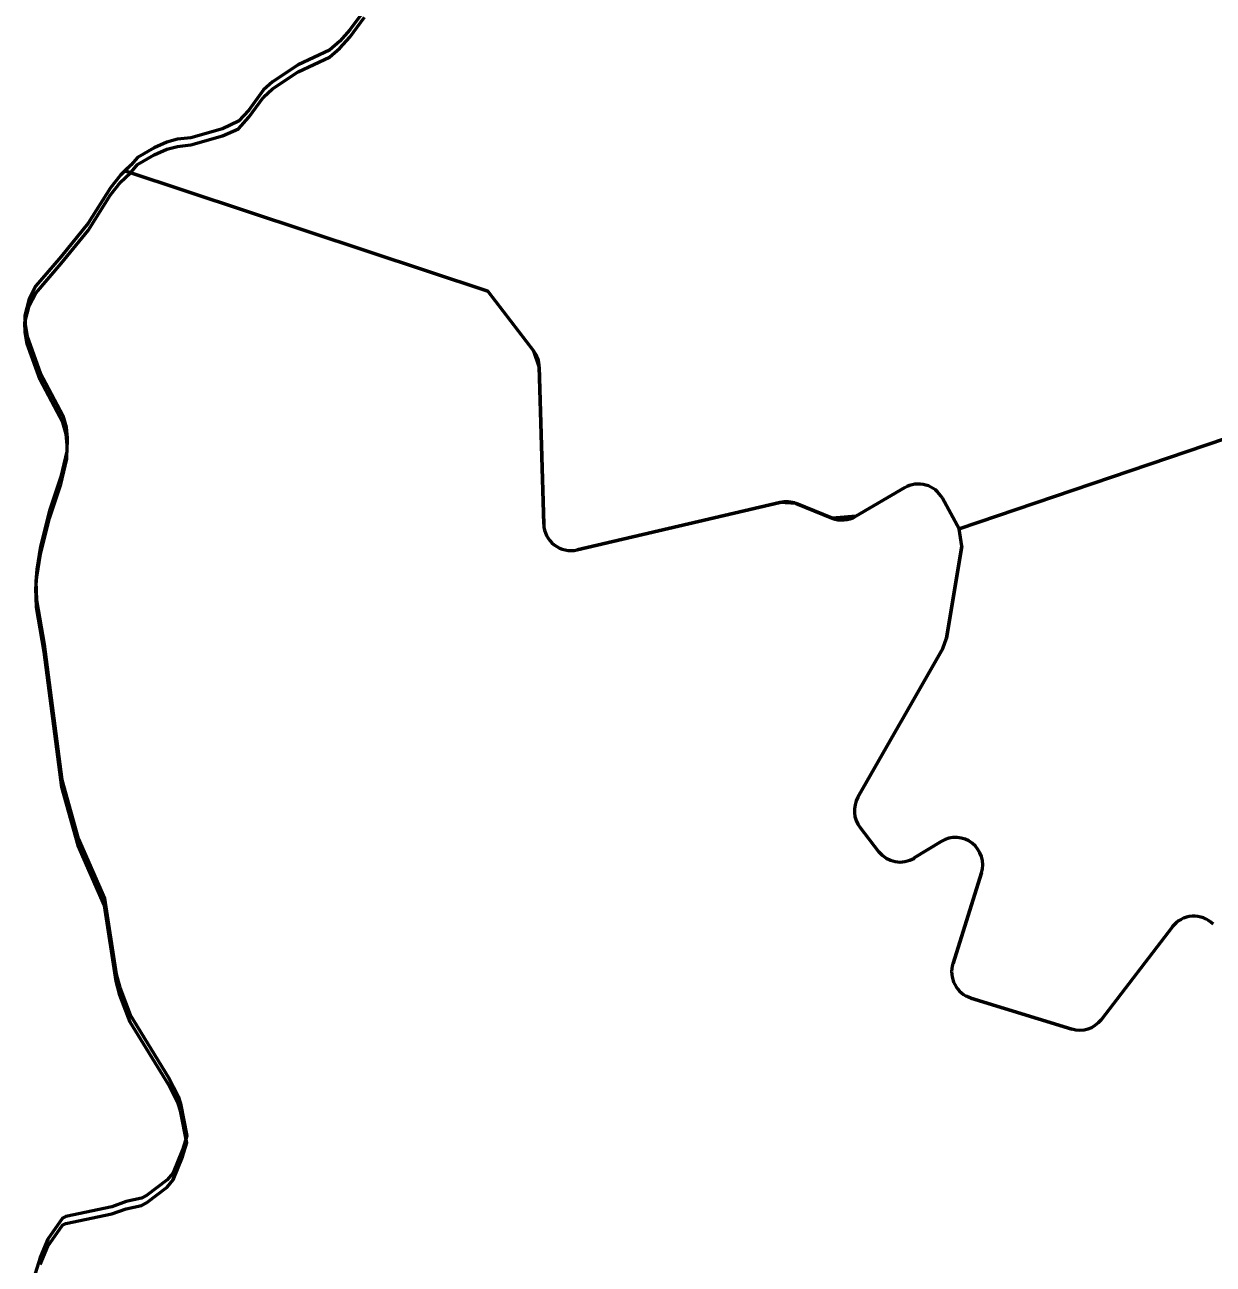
# Model space of a CAD drawing. Extents: x 553962 to 842807, y 8883888 to 9032388.
# Drawn here: x 815018.3 to 815454.4, y 9016432.5 to 9016887.3 of the extents above; entities that cross this region are included whole.
import ezdxf

# ---------------------------------------------------------------- set-up
doc = ezdxf.new("R2010")
doc.units = 0
doc.header["$LTSCALE"] = 200
doc.layers.add('1', color=7, linetype='Continuous', lineweight=13)

msp = doc.modelspace()

# ---------------------------------------------------------------- linework, layer by layer
at = {"layer": '1', "lineweight": 53}
for p, q in [((815207.1, 9016761.8), (815208.7, 9016704.1)), ((815207.1, 9016761.8), (815208.7, 9016704.1)), ((815323.2, 9016707), (815341.2, 9016717.5)), ((815323.2, 9016707), (815341.2, 9016717.5)), ((815221, 9016694.7), (815295.4, 9016712)), ((815221, 9016694.7), (815295.4, 9016712)), ((815301.4, 9016711.6), (815314.5, 9016706.3)), ((815301.4, 9016711.6), (815314.5, 9016706.3)), ((815355, 9016713.6), (815361.1, 9016702.4)), ((815355, 9016713.6), (815361.1, 9016702.4)), ((815362.1, 9016696), (815356.5, 9016662.2)), ((815362.1, 9016696), (815356.5, 9016662.2)), ((815355.2, 9016658.5), (815324, 9016603.9)), ((815355.2, 9016658.5), (815324, 9016603.9)), ((815331.6, 9016584), (815324.8, 9016592.8)), ((815324.8, 9016592.8), (815331.6, 9016584)), ((815331.6, 9016584), (815324.8, 9016592.8)), ((815324.8, 9016592.8), (815331.6, 9016584)), ((815354.6, 9016587.6), (815344.7, 9016581.6)), ((815344.7, 9016581.6), (815354.6, 9016587.6)), ((815354.6, 9016587.6), (815344.7, 9016581.6)), ((815344.7, 9016581.6), (815354.6, 9016587.6)), ((815358.9, 9016542.8), (815369.4, 9016576.1)), ((815369.4, 9016576.1), (815358.9, 9016542.8)), ((815358.9, 9016542.8), (815369.4, 9016576.1)), ((815369.4, 9016576.1), (815358.9, 9016542.8)), ((815439.4, 9016556.3), (815413.4, 9016522.3)), ((815413.4, 9016522.3), (815439.4, 9016556.3)), ((815439.4, 9016556.3), (815413.4, 9016522.3)), ((815413.4, 9016522.3), (815439.4, 9016556.3)), ((815402.5, 9016518.8), (815365.5, 9016530.2)), ((815365.5, 9016530.2), (815402.5, 9016518.8)), ((815402.5, 9016518.8), (815365.5, 9016530.2)), ((815365.5, 9016530.2), (815402.5, 9016518.8))]:
    msp.add_line(p, q, dxfattribs=at)
for points in [[(815361.1, 9016702.4), (815626.2, 9016792.3), (815981, 9017108.3)], [(815981, 9017108.3), (815626.2, 9016792.3), (815361.1, 9016702.4)], [(815361.1, 9016702.4), (815626.2, 9016792.3), (815981, 9017108.3)], [(815981, 9017108.3), (815626.2, 9016792.3), (815361.1, 9016702.4)], [(815143, 9016892.7), (815137.6, 9016885.5), (815133.9, 9016881.3), (815130.1, 9016878), (815118.6, 9016872.6), (815109.2, 9016866.4), (815105.9, 9016863.4)], [(815143, 9016892.7), (815137.6, 9016885.5), (815133.9, 9016881.3), (815130.1, 9016878), (815118.6, 9016872.6), (815109.2, 9016866.4), (815105.9, 9016863.4)], [(815143, 9016892.7), (815137.6, 9016885.5), (815133.9, 9016881.3), (815130.1, 9016878), (815118.6, 9016872.6), (815109.2, 9016866.4), (815105.9, 9016863.4)], [(815143, 9016892.7), (815137.6, 9016885.5), (815133.9, 9016881.3), (815130.1, 9016878), (815118.6, 9016872.6), (815109.2, 9016866.4), (815105.9, 9016863.4)], [(815105.9, 9016860.8), (815109.2, 9016863.8), (815118.6, 9016870), (815130.1, 9016875.4), (815133.9, 9016878.7), (815137.6, 9016882.8), (815143, 9016890.1)], [(815105.9, 9016860.8), (815109.2, 9016863.8), (815118.6, 9016870), (815130.1, 9016875.4), (815133.9, 9016878.7), (815137.6, 9016882.8), (815143, 9016890.1)], [(815105.9, 9016863.4), (815100.5, 9016856), (815100.5, 9016856), (815096.7, 9016851.9), (815090.9, 9016849.2), (815079.2, 9016845.9), (815074.3, 9016845.3), (815070.4, 9016844.3), (815065.8, 9016842.2), (815059.6, 9016838.6), (815057.3, 9016835.9), (815053.4, 9016832.2), (815049.8, 9016827.5), (815041.5, 9016814.5), (815031.7, 9016802.3), (815022.4, 9016791.5), (815019.9, 9016786.8), (815018.3, 9016780.7), (815018.4, 9016777.2), (815019.2, 9016772.9), (815024, 9016759.6), (815032.3, 9016744), (815033.5, 9016739.7), (815033.9, 9016735.7), (815033.7, 9016730.7), (815031.5, 9016721.4), (815027.4, 9016709), (815024.1, 9016695.9), (815022.7, 9016687.4), (815022.4, 9016683.1), (815022.6, 9016676.2), (815025.4, 9016659.9), (815031.9, 9016610.2), (815037.9, 9016588.7), (815047.6, 9016566.7), (815051.8, 9016539), (815053.2, 9016534), (815057, 9016524), (815071, 9016501), (815074.6, 9016494.2), (815075.4, 9016491.5), (815077.7, 9016479.6), (815076.2, 9016474.5), (815072.7, 9016466.1), (815070.5, 9016463.5), (815063, 9016457.7), (815061.1, 9016456.8), (815055.5, 9016455.5), (815050.2, 9016453.6), (815033.3, 9016450), (815032.1, 9016449.4), (815026.7, 9016441.7), (815023.9, 9016435), (815021.5, 9016427.1)], [(815105.9, 9016863.4), (815100.5, 9016856), (815100.5, 9016856), (815096.7, 9016851.9), (815090.9, 9016849.2), (815079.2, 9016845.9), (815074.3, 9016845.3), (815070.4, 9016844.3), (815065.8, 9016842.2), (815059.6, 9016838.6), (815057.3, 9016835.9), (815053.4, 9016832.2), (815049.8, 9016827.5), (815041.5, 9016814.5), (815031.7, 9016802.3), (815022.4, 9016791.5), (815019.9, 9016786.8), (815018.3, 9016780.7), (815018.4, 9016777.2), (815019.2, 9016772.9), (815024, 9016759.6), (815032.3, 9016744), (815033.5, 9016739.7), (815033.9, 9016735.7), (815033.7, 9016730.7), (815031.5, 9016721.4), (815027.4, 9016709), (815024.1, 9016695.9), (815022.7, 9016687.4), (815022.4, 9016683.1), (815022.6, 9016676.2), (815025.4, 9016659.9), (815031.9, 9016610.2), (815037.9, 9016588.7), (815047.6, 9016566.7), (815051.8, 9016539), (815053.2, 9016534), (815057, 9016524), (815071, 9016501), (815074.6, 9016494.2), (815075.4, 9016491.5), (815077.7, 9016479.6), (815076.2, 9016474.5), (815072.7, 9016466.1), (815070.5, 9016463.5), (815063, 9016457.7), (815061.1, 9016456.8), (815055.5, 9016455.5), (815050.2, 9016453.6), (815033.3, 9016450), (815032.1, 9016449.4), (815026.7, 9016441.7), (815023.9, 9016435), (815021.5, 9016427.1)], [(815105.9, 9016863.4), (815100.5, 9016856), (815100.5, 9016856), (815096.7, 9016851.9), (815090.9, 9016849.2), (815079.2, 9016845.9), (815074.3, 9016845.3), (815070.4, 9016844.3), (815065.8, 9016842.2), (815059.6, 9016838.6), (815057.3, 9016835.9), (815055, 9016833.7), (815055.4, 9016833.6)], [(815105.9, 9016863.4), (815100.5, 9016856), (815100.5, 9016856), (815096.7, 9016851.9), (815090.9, 9016849.2), (815079.2, 9016845.9), (815074.3, 9016845.3), (815070.4, 9016844.3), (815065.8, 9016842.2), (815059.6, 9016838.6), (815057.3, 9016835.9), (815055, 9016833.7), (815055.4, 9016833.6)], [(815055, 9016831.1), (815057.3, 9016833.3), (815059.6, 9016836), (815065.8, 9016839.6), (815070.4, 9016841.7), (815074.3, 9016842.7), (815079.2, 9016843.3), (815090.9, 9016846.6), (815096.7, 9016849.2), (815100.5, 9016853.4), (815100.5, 9016853.4), (815105.9, 9016860.8)], [(815055, 9016831.1), (815057.3, 9016833.3), (815059.6, 9016836), (815065.8, 9016839.6), (815070.4, 9016841.7), (815074.3, 9016842.7), (815079.2, 9016843.3), (815090.9, 9016846.6), (815096.7, 9016849.2), (815100.5, 9016853.4), (815100.5, 9016853.4), (815105.9, 9016860.8)], [(815055, 9016833.7), (815053.4, 9016832.2), (815049.8, 9016827.5), (815041.5, 9016814.5), (815031.7, 9016802.3), (815022.4, 9016791.5), (815019.9, 9016786.8), (815018.3, 9016780.7), (815018.4, 9016777.2), (815019.2, 9016772.9), (815024, 9016759.6), (815032.3, 9016744), (815033.5, 9016739.7), (815033.9, 9016735.7), (815033.7, 9016730.7), (815031.5, 9016721.4), (815027.4, 9016709), (815024.1, 9016695.9), (815022.7, 9016687.4), (815022.4, 9016683.1), (815022.6, 9016676.2), (815025.4, 9016659.9), (815031.9, 9016610.2), (815037.9, 9016588.7), (815047.6, 9016566.7), (815051.8, 9016539), (815053.2, 9016534), (815057, 9016524), (815071, 9016501), (815074.6, 9016494.2), (815075.4, 9016491.5), (815077.7, 9016479.6), (815076.2, 9016474.5), (815072.7, 9016466.1), (815070.5, 9016463.5), (815063, 9016457.7), (815061.1, 9016456.8), (815055.5, 9016455.5), (815050.2, 9016453.6), (815033.3, 9016450), (815032.1, 9016449.4), (815026.7, 9016441.7), (815023.9, 9016435), (815021.5, 9016427.1)], [(815055, 9016833.7), (815053.4, 9016832.2), (815049.8, 9016827.5), (815041.5, 9016814.5), (815031.7, 9016802.3), (815022.4, 9016791.5), (815019.9, 9016786.8), (815018.3, 9016780.7), (815018.4, 9016777.2), (815019.2, 9016772.9), (815024, 9016759.6), (815032.3, 9016744), (815033.5, 9016739.7), (815033.9, 9016735.7), (815033.7, 9016730.7), (815031.5, 9016721.4), (815027.4, 9016709), (815024.1, 9016695.9), (815022.7, 9016687.4), (815022.4, 9016683.1), (815022.6, 9016676.2), (815025.4, 9016659.9), (815031.9, 9016610.2), (815037.9, 9016588.7), (815047.6, 9016566.7), (815051.8, 9016539), (815053.2, 9016534), (815057, 9016524), (815071, 9016501), (815074.6, 9016494.2), (815075.4, 9016491.5), (815077.7, 9016479.6), (815076.2, 9016474.5), (815072.7, 9016466.1), (815070.5, 9016463.5), (815063, 9016457.7), (815061.1, 9016456.8), (815055.5, 9016455.5), (815050.2, 9016453.6), (815033.3, 9016450), (815032.1, 9016449.4), (815026.7, 9016441.7), (815023.9, 9016435), (815021.5, 9016427.1)], [(815023.9, 9016432.4), (815026.7, 9016439.1), (815032.1, 9016446.8), (815033.3, 9016447.4), (815050.2, 9016451), (815055.5, 9016452.8), (815061.1, 9016454.1), (815063, 9016455), (815070.5, 9016460.8), (815072.7, 9016463.5), (815076.2, 9016471.9), (815077.7, 9016477), (815075.4, 9016488.8), (815074.6, 9016491.5), (815071, 9016498.4), (815057, 9016521.3), (815053.2, 9016531.3), (815051.8, 9016536.4), (815047.6, 9016564.1), (815037.9, 9016586.1), (815031.9, 9016607.6), (815025.4, 9016657.2), (815022.6, 9016673.6), (815022.4, 9016680.5), (815022.7, 9016684.7), (815024.1, 9016693.2), (815027.4, 9016706.3), (815031.5, 9016718.8), (815033.7, 9016728.1), (815033.9, 9016733.1), (815033.5, 9016737.1), (815032.3, 9016741.4), (815024, 9016757), (815019.2, 9016770.3), (815018.4, 9016774.5), (815018.3, 9016778.1), (815019.9, 9016784.2), (815022.4, 9016788.9), (815031.7, 9016799.7), (815041.5, 9016811.8), (815049.8, 9016824.9), (815053.4, 9016829.6), (815055, 9016831.1)], [(815023.9, 9016432.4), (815026.7, 9016439.1), (815032.1, 9016446.8), (815033.3, 9016447.4), (815050.2, 9016451), (815055.5, 9016452.8), (815061.1, 9016454.1), (815063, 9016455), (815070.5, 9016460.8), (815072.7, 9016463.5), (815076.2, 9016471.9), (815077.7, 9016477), (815075.4, 9016488.8), (815074.6, 9016491.5), (815071, 9016498.4), (815057, 9016521.3), (815053.2, 9016531.3), (815051.8, 9016536.4), (815047.6, 9016564.1), (815037.9, 9016586.1), (815031.9, 9016607.6), (815025.4, 9016657.2), (815022.6, 9016673.6), (815022.4, 9016680.5), (815022.7, 9016684.7), (815024.1, 9016693.2), (815027.4, 9016706.3), (815031.5, 9016718.8), (815033.7, 9016728.1), (815033.9, 9016733.1), (815033.5, 9016737.1), (815032.3, 9016741.4), (815024, 9016757), (815019.2, 9016770.3), (815018.4, 9016774.5), (815018.3, 9016778.1), (815019.9, 9016784.2), (815022.4, 9016788.9), (815031.7, 9016799.7), (815041.5, 9016811.8), (815049.8, 9016824.9), (815053.4, 9016829.6), (815055, 9016831.1)], [(815208.7, 9016704.1), (815207.1, 9016761.8), (815205.1, 9016767.5), (815188.2, 9016789.6), (815055.4, 9016833.6), (815055, 9016833.7)], [(815208.7, 9016704.1), (815207.1, 9016761.8), (815205.1, 9016767.5), (815188.2, 9016789.6), (815055.4, 9016833.6), (815055, 9016833.7)], [(815055.4, 9016833.6), (815188.2, 9016789.6), (815205.1, 9016767.5)], [(815055.4, 9016833.6), (815188.2, 9016789.6), (815205.1, 9016767.5)], [(815341.2, 9016717.5), (815323.2, 9016707), (815314.5, 9016706.3), (815301.4, 9016711.6), (815295.4, 9016712), (815221, 9016694.7)], [(815341.2, 9016717.5), (815323.2, 9016707), (815314.5, 9016706.3), (815301.4, 9016711.6), (815295.4, 9016712), (815221, 9016694.7)], [(815324, 9016603.9), (815355.2, 9016658.5), (815356.5, 9016662.2), (815362.1, 9016696), (815361.1, 9016702.4), (815355, 9016713.6)], [(815324, 9016603.9), (815355.2, 9016658.5), (815356.5, 9016662.2), (815362.1, 9016696), (815361.1, 9016702.4), (815355, 9016713.6)]]:
    msp.add_lwpolyline(points, dxfattribs=at)
for centre, start, end in [((815197.1, 9016761.5), 1.606, 37.3757), ((815197.1, 9016761.5), 1.606, 37.3757), ((815346.2, 9016708.8), 28.5513, 120.2165), ((815346.2, 9016708.8), 28.5513, 120.2165), ((815346.2, 9016708.8), 28.5513, 120.2165), ((815346.2, 9016708.8), 28.5513, 120.2165), ((815297.7, 9016702.3), 68.199, 103.1064), ((815297.7, 9016702.3), 68.199, 103.1064), ((815218.7, 9016704.4), 181.606, 283.1064), ((815218.7, 9016704.4), 181.606, 283.1064), ((815218.7, 9016704.4), 181.606, 283.1064), ((815218.7, 9016704.4), 181.606, 283.1064), ((815318.2, 9016715.6), 248.199, 300.2165), ((815318.2, 9016715.6), 248.199, 300.2165), ((815332.7, 9016598.9), 150.2673, 217.7331), ((815332.7, 9016598.9), 150.2673, 217.7331), ((815332.7, 9016598.9), 150.2673, 217.7331), ((815332.7, 9016598.9), 150.2673, 217.7331), ((815359.8, 9016579.1), 342.5237, 121.4029), ((815359.8, 9016579.1), 342.5237, 121.4029), ((815359.8, 9016579.1), 342.5237, 121.4029), ((815359.8, 9016579.1), 342.5237, 121.4029), ((815339.5, 9016590.1), 217.7331, 301.3995), ((815339.5, 9016590.1), 217.7331, 301.3995), ((815339.5, 9016590.1), 217.7331, 301.3995), ((815339.5, 9016590.1), 217.7331, 301.3995), ((815447.3, 9016550.2), 45.1342, 142.5036), ((815447.3, 9016550.2), 45.1342, 142.5036), ((815447.3, 9016550.2), 45.1342, 142.5036), ((815447.3, 9016550.2), 45.1342, 142.5036), ((815368.4, 9016539.8), 162.5237, 252.8888), ((815368.4, 9016539.8), 162.5237, 252.8888), ((815368.4, 9016539.8), 162.5237, 252.8888), ((815368.4, 9016539.8), 162.5237, 252.8888), ((815405.4, 9016528.4), 252.8893, 322.5036), ((815405.4, 9016528.4), 252.8893, 322.5036), ((815405.4, 9016528.4), 252.8893, 322.5036), ((815405.4, 9016528.4), 252.8893, 322.5036)]:
    msp.add_arc(centre, 10, start, end, dxfattribs=at)

doc.saveas('drawing.dxf')
